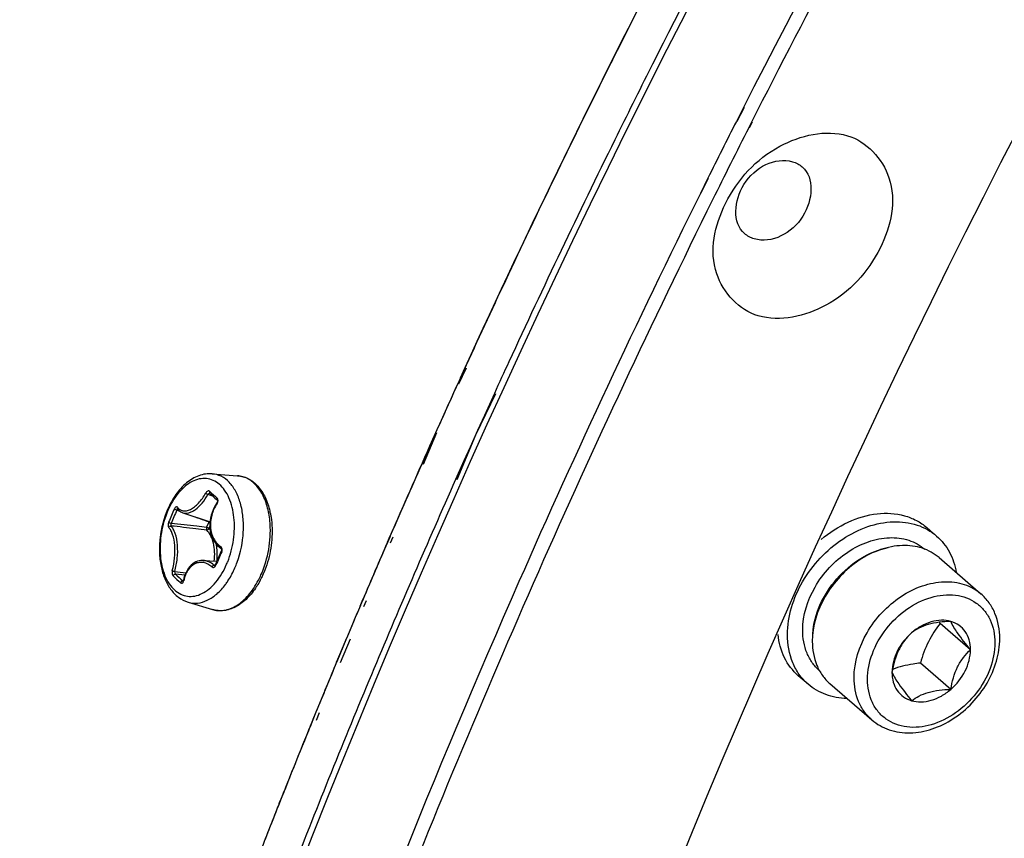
# Model space of a CAD drawing. Header units: millimetres. Extents: x 0 to 420, y 0 to 297.
# Tile 403 of 502: x 330.53 to 335.55, y 208.05 to 212.23. Entities that reach past the tile are written whole.
import ezdxf

# ---------------------------------------------------------------- set-up
doc = ezdxf.new("R2010")
doc.units = ezdxf.units.MM
doc.header["$LTSCALE"] = 23.1
doc.layers.get('0').update_dxf_attribs({"linetype": 'CONTINUOUS'})

msp = doc.modelspace()

# ---------------------------------------------------------------- linework, layer by layer
at = {"color": 7, "linetype": 'CONTINUOUS'}
for p, q in [((334.2226, 211.7789), (334.1865, 211.7077)), ((334.2256, 211.778), (334.1893, 211.7068)), ((334.2638, 211.7044), (334.2493, 211.6757)), ((334.2667, 211.7035), (334.2521, 211.6749)), ((334.0412, 211.4176), (334.0031, 211.3409)), ((334.042, 211.4174), (334.0031, 211.3409)), ((332.8028, 210.45), (332.7661, 210.3696)), ((332.7676, 210.3693), (332.8048, 210.4517)), ((332.8088, 210.4486), (332.7702, 210.3686)), ((332.7801, 210.4004), (332.8036, 210.452)), ((332.9588, 210.3187), (332.8566, 210.1073)), ((332.9528, 210.3201), (332.902, 210.2085)), ((332.902, 210.2085), (332.8669, 210.1311)), ((332.6572, 210.1191), (332.59, 209.9584)), ((332.6536, 210.12), (332.6227, 210.051)), ((332.6237, 210.0508), (332.6545, 210.1189)), ((332.8669, 210.1311), (332.829, 210.0469)), ((332.6344, 210.077), (332.5823, 209.96)), ((332.8566, 210.1073), (332.7616, 209.8801)), ((332.829, 210.0469), (332.7974, 209.9762)), ((332.7974, 209.9762), (332.7551, 209.8815)), ((331.5138, 209.9107), (331.644, 209.9009)), ((331.5026, 209.81), (331.5013, 209.8102)), ((331.5023, 209.8103), (331.5077, 209.8052)), ((331.5174, 209.7962), (331.4929, 209.8049)), ((331.5077, 209.8052), (331.5142, 209.7992)), ((331.5142, 209.7992), (331.5207, 209.7932)), ((331.5207, 209.7932), (331.5274, 209.7871)), ((331.5274, 209.7871), (331.5343, 209.781)), ((331.5384, 209.7627), (331.5313, 209.7515)), ((331.5343, 209.781), (331.5402, 209.7758)), ((331.5392, 209.7641), (331.5384, 209.7627)), ((331.5398, 209.7655), (331.5392, 209.7641)), ((331.5403, 209.767), (331.5398, 209.7655)), ((331.5402, 209.7757), (331.5403, 209.7755)), ((331.5403, 209.7755), (331.5405, 209.7751)), ((331.5407, 209.7685), (331.5403, 209.767)), ((331.5405, 209.7751), (331.5408, 209.7744)), ((331.541, 209.7699), (331.5407, 209.7685)), ((331.5408, 209.7744), (331.541, 209.7736)), ((331.541, 209.7736), (331.5411, 209.7725)), ((331.5411, 209.7713), (331.541, 209.7699)), ((331.5411, 209.7725), (331.5411, 209.7713)), ((331.3502, 209.7191), (331.3345, 209.7249)), ((331.3376, 209.7325), (331.3408, 209.7282)), ((331.3408, 209.7282), (331.3451, 209.7235)), ((331.3451, 209.7235), (331.3499, 209.7193)), ((331.3499, 209.7193), (331.355, 209.7159)), ((331.355, 209.7159), (331.3605, 209.7131)), ((331.3605, 209.7131), (331.3647, 209.7115)), ((331.3647, 209.7115), (331.5034, 209.666)), ((331.5135, 209.7129), (331.5094, 209.6994)), ((331.5186, 209.7261), (331.5135, 209.7129)), ((331.5245, 209.739), (331.5186, 209.7261)), ((331.5313, 209.7515), (331.5245, 209.739)), ((331.4859, 209.637), (331.4983, 209.6656)), ((331.4994, 209.6674), (331.4983, 209.6656)), ((331.5027, 209.6585), (331.5024, 209.645)), ((331.5039, 209.6721), (331.5027, 209.6585)), ((331.5062, 209.6858), (331.5039, 209.6721)), ((331.5094, 209.6994), (331.5062, 209.6858)), ((331.4978, 209.6313), (331.5026, 209.6421)), ((331.5024, 209.645), (331.5031, 209.6317)), ((331.5031, 209.6317), (331.5048, 209.6187)), ((331.5048, 209.6187), (331.5074, 209.6061)), ((335.2071, 209.5933), (335.1571, 209.6366)), ((331.5074, 209.6061), (331.511, 209.594)), ((331.511, 209.594), (331.5156, 209.5825)), ((331.5156, 209.5825), (331.521, 209.5716)), ((331.521, 209.5716), (331.5273, 209.5615)), ((331.5273, 209.5615), (331.5345, 209.5522)), ((332.4207, 209.5912), (332.4073, 209.5601)), ((332.4083, 209.5625), (332.4217, 209.5935)), ((332.4099, 209.5622), (332.4233, 209.5932)), ((332.4351, 209.5882), (332.4221, 209.5571)), ((331.5345, 209.5522), (331.5424, 209.5437)), ((331.5424, 209.5437), (331.551, 209.5362)), ((331.551, 209.5362), (331.5589, 209.5306)), ((331.5605, 209.5154), (331.5557, 209.5048)), ((331.5589, 209.5306), (331.559, 209.5305)), ((331.559, 209.5305), (331.5595, 209.5301)), ((331.5595, 209.5301), (331.56, 209.5295)), ((331.56, 209.5295), (331.5606, 209.5287)), ((331.561, 209.5166), (331.5605, 209.5154)), ((331.5606, 209.5287), (331.5611, 209.5276)), ((331.5615, 209.5182), (331.561, 209.5166)), ((331.5611, 209.5276), (331.5615, 209.5263)), ((331.5615, 209.5263), (331.5618, 209.5248)), ((331.5618, 209.5199), (331.5615, 209.5182)), ((331.5618, 209.5248), (331.562, 209.5232)), ((331.562, 209.5216), (331.5618, 209.5199)), ((331.562, 209.5232), (331.562, 209.5216)), ((331.4309, 209.461), (331.4228, 209.4566)), ((331.4393, 209.4644), (331.4309, 209.461)), ((331.4479, 209.4668), (331.4393, 209.4644)), ((331.4567, 209.4682), (331.4479, 209.4668)), ((331.4656, 209.4686), (331.4567, 209.4682)), ((331.4687, 209.4685), (331.4656, 209.4686)), ((331.4687, 209.4685), (331.5383, 209.4647)), ((331.5383, 209.4647), (331.5313, 209.4477)), ((331.5455, 209.4816), (331.5383, 209.4647)), ((331.5502, 209.4924), (331.5455, 209.4816)), ((331.5557, 209.5048), (331.5502, 209.4924)), ((331.6415, 209.4592), (331.6419, 209.4601)), ((335.2198, 209.4832), (335.433, 209.2985)), ((331.3827, 209.4112), (331.3778, 209.4008)), ((331.3882, 209.4209), (331.3827, 209.4112)), ((331.3942, 209.4298), (331.3882, 209.4209)), ((331.4007, 209.4378), (331.3942, 209.4298)), ((331.4077, 209.445), (331.4007, 209.4378)), ((331.4151, 209.4512), (331.4077, 209.445)), ((331.4228, 209.4566), (331.4151, 209.4512)), ((331.5294, 209.4446), (331.5232, 209.4447)), ((331.5275, 209.4432), (331.5273, 209.4432)), ((331.5278, 209.4433), (331.5275, 209.4432)), ((331.5282, 209.4435), (331.5278, 209.4433)), ((331.5288, 209.444), (331.5282, 209.4435)), ((331.5294, 209.4446), (331.5288, 209.444)), ((331.5301, 209.4455), (331.5294, 209.4446)), ((331.5307, 209.4465), (331.5301, 209.4455)), ((331.5313, 209.4477), (331.5307, 209.4465)), ((331.3749, 209.3932), (331.3271, 209.3989)), ((331.3663, 209.3646), (331.3648, 209.3646)), ((331.3648, 209.3646), (331.3659, 209.3638)), ((331.3655, 209.3632), (331.3654, 209.3631)), ((331.3658, 209.3635), (331.3655, 209.3632)), ((331.3661, 209.3642), (331.3658, 209.3635)), ((331.3666, 209.3651), (331.3661, 209.3642)), ((331.367, 209.3663), (331.3666, 209.3651)), ((331.3674, 209.3678), (331.367, 209.3663)), ((331.3699, 209.3781), (331.3674, 209.3678)), ((331.3735, 209.3897), (331.3699, 209.3781)), ((331.3778, 209.4008), (331.3735, 209.3897)), ((331.3912, 209.2561), (331.5162, 209.2181)), ((332.2686, 209.2359), (332.2831, 209.2703)), ((332.2703, 209.2392), (332.2837, 209.2702)), ((332.2993, 209.2636), (332.2863, 209.2325)), ((335.3798, 209.0133), (335.2248, 209.1475)), ((332.1513, 208.9527), (332.2011, 209.0733)), ((332.1649, 208.989), (332.2002, 209.0735)), ((332.217, 209.0667), (332.1665, 208.9462)), ((332.1484, 208.9495), (332.1663, 208.9923)), ((335.2798, 208.8112), (335.1248, 208.9455)), ((334.5524, 208.8374), (334.5024, 208.8807)), ((334.6633, 208.8406), (334.8765, 208.6559)), ((332.0435, 208.6951), (332.0276, 208.6561)), ((332.0603, 208.6922), (332.044, 208.6533)), ((331.8561, 208.2295), (331.86, 208.2393)), ((331.8576, 208.2292), (331.8615, 208.2391))]:
    msp.add_line(p, q, dxfattribs=at)
for centre, radius, start, end in [((379.748, 188.6179), 51.0783, 144.58554, 153.03536), ((378.921, 189.0863), 50.0584, 148.70402, 153.13859), ((378.1152, 189.6489), 49.6691, 150.81894, 153.11874), ((377.5505, 189.9932), 49.2024, 152.64433, 153.34121), ((377.4051, 190.0665), 49.0395, 153.34152, 153.47747), ((377.6287, 189.8996), 49.1219, 153.12297, 153.28104), ((377.5135, 189.9574), 48.993, 153.2809, 153.76624), ((377.3516, 190.0932), 48.9797, 153.47746, 153.63587), ((377.0576, 190.2376), 48.6522, 153.63449, 155.00268), ((377.9853, 189.5747), 49.0735, 153.19101, 153.56979), ((377.9708, 189.5805), 48.9875, 153.18964, 153.66997), ((377.1322, 190.1439), 48.5685, 153.76473, 155.24379), ((376.9614, 190.0703), 47.8655, 153.65952, 158.67442), ((376.7093, 190.4012), 48.2673, 155.00405, 155.3066), ((376.6093, 190.4473), 48.1572, 155.30666, 155.45785), ((376.7729, 190.3112), 48.1722, 155.24548, 155.45783), ((376.4217, 190.5325), 47.9513, 155.56291, 155.89113), ((376.4885, 190.5023), 48.0246, 155.56313, 155.73635), ((376.4133, 190.5362), 47.942, 155.73635, 155.89007), ((376.1614, 190.6485), 47.6663, 155.98039, 156.58106), ((376.1625, 190.6475), 47.6677, 156.09952, 156.58354), ((376.1524, 190.5878), 47.4928, 156.03088, 157.2991), ((332.611, 210.9993), 1.6181, 226.739, 228.5573), ((332.5221, 209.1721), 1.3243, 154.9974, 156.6003), ((332.5248, 209.1698), 1.3134, 154.9967, 156.5997), ((331.3936, 209.6322), 0.4165, 10.716, 11.7383), ((331.4169, 209.6298), 0.402, 11.7036, 13.0178), ((331.4085, 209.628), 0.4106, 11.2904, 11.7068), ((332.5035, 209.1801), 1.3041, 156.5994, 158.2188), ((332.5065, 209.1778), 1.2934, 156.6001, 158.2196), ((329.9202, 196.7503), 12.9815, 83.29431, 83.87466), ((335.7544, 221.6799), 12.7459, 250.15639, 250.27288), ((336.057, 222.5244), 13.6429, 250.27385, 250.4795), ((329.9582, 196.7777), 12.9369, 83.46335, 84.02908), ((329.6874, 194.3921), 15.3378, 83.26275, 83.47295), ((329.6393, 194.3349), 15.4131, 83.11884, 83.30553), ((331.4211, 209.557), 0.1068, 39.0072, 44.0603), ((375.9277, 190.7492), 47.4117, 156.62441, 157.00978), ((375.9135, 190.7559), 47.3961, 156.62195, 157.00628), ((332.9936, 208.8526), 1.5752, 155.2506, 156.5992), ((332.9651, 208.8649), 1.5442, 156.6002, 157.9668), ((331.1742, 209.6285), 0.451, 336.6062, 338.303), ((331.1694, 209.6303), 0.5022, 336.6183, 340.0878), ((334.2987, 233.032), 23.8055, 262.82001, 262.95797), ((332.04, 210.1466), 1.0477, 226.2532, 229.0616), ((332.052, 210.1564), 1.0485, 226.2608, 229.0437), ((331.3424, 209.371), 0.0272, 342.1888, 347.7646), ((331.3054, 209.5996), 0.5013, 335.1324, 336.6049), ((331.3163, 209.5999), 0.5003, 336.6023, 337.0579), ((331.2907, 209.5626), 0.3629, 323.3343, 324.3278), ((331.5535, 209.3409), 0.1284, 253.1, 258.613), ((375.753, 190.8233), 47.222, 157.05082, 157.26899), ((375.7491, 190.8257), 47.2175, 157.04719, 157.26545), ((337.9821, 211.2702), 3.4798, 217.4698, 217.5899), ((375.4769, 190.8702), 46.7607, 157.29883, 158.62089), ((375.5084, 190.926), 46.9568, 157.42415, 157.85804), ((375.5245, 190.9186), 46.9744, 157.42788, 157.76357), ((375.2523, 191.0295), 46.6805, 157.8148, 158.3819), ((375.2703, 191.0228), 46.6997, 157.85798, 158.36673), ((375.0593, 191.1066), 46.4727, 158.37992, 158.6978), ((375.0275, 191.1188), 46.4386, 158.38218, 158.62268)]:
    msp.add_arc(centre, radius, start, end, dxfattribs=at)
for points, knots in [([(330.5331, 203.6439), (330.9158, 205.0107), (332.7603, 210.5366), (335.6453, 215.7009), (338.254, 219.2455)], [0, 0, 0, 0, 0.243865, 1, 1, 1, 1]), ([(332.8036, 210.452), (333.1312, 211.1693), (334.526, 214.035), (336.1979, 216.7649), (337.5881, 218.7188)], [0, 0, 0, 0, 0.24747, 1, 1, 1, 1]), ([(332.3088, 203.3071), (332.6756, 204.6134), (334.4421, 209.8941), (337.2002, 214.8297), (339.6931, 218.2181)], [0, 0, 0, 0, 0.243886, 1, 1, 1, 1]), ([(334.298, 210.7163), (334.2014, 210.7442), (334.0214, 210.9401), (334.1096, 211.3218), (334.367, 211.604), (334.6409, 211.6674), (334.7527, 211.6351)], [0, 0, 0, 0, 0.213494, 0.468879, 0.75293, 1, 1, 1, 1]), ([(334.7527, 211.6351), (334.8493, 211.6072), (335.0293, 211.4113), (334.9412, 211.0296), (334.6838, 210.7474), (334.4099, 210.684), (334.298, 210.7163)], [0, 0, 0, 0, 0.213494, 0.468879, 0.75293, 1, 1, 1, 1]), ([(334.2281, 211.1355), (334.1649, 211.1902), (334.1846, 211.4284), (334.3852, 211.5278), (334.4728, 211.5025)], [0, 0, 0, 0, 0.478313, 1, 1, 1, 1]), ([(334.5227, 211.4757), (334.5859, 211.421), (334.5661, 211.1828), (334.3655, 211.0834), (334.2779, 211.1087)], [0, 0, 0, 0, 0.478313, 1, 1, 1, 1]), ([(334.0031, 211.3409), (333.68, 210.688), (332.4653, 208.0893), (331.485, 205.3798), (330.9081, 203.3191)], [0, 0, 0, 0, 0.253966, 1, 1, 1, 1]), ([(331.5138, 209.9107), (331.5025, 209.9116), (331.4794, 209.9107), (331.4335, 209.8987), (331.3791, 209.8652), (331.3255, 209.8046), (331.2985, 209.7551), (331.2869, 209.7284)], [0, 0, 0, 0, 0.110023, 0.222174, 0.457864, 0.717042, 1, 1, 1, 1]), ([(331.6419, 209.4601), (331.6596, 209.5093), (331.6753, 209.5869), (331.6736, 209.6887), (331.661, 209.7588), (331.6377, 209.8195), (331.6046, 209.8676), (331.5626, 209.9003), (331.5298, 209.9095), (331.5138, 209.9107)], [0, 0, 0, 0, 0.298342, 0.443515, 0.579309, 0.702355, 0.811478, 0.908726, 1, 1, 1, 1]), ([(331.5933, 209.4618), (331.6076, 209.4978), (331.6272, 209.5731), (331.6304, 209.6849), (331.6104, 209.7714), (331.5801, 209.8266), (331.5528, 209.8577), (331.5206, 209.8787), (331.4848, 209.8883), (331.4474, 209.8859), (331.4101, 209.8719), (331.3743, 209.8474), (331.3284, 209.8004), (331.3024, 209.7552), (331.2883, 209.7227)], [0, 0, 0, 0, 0.152525, 0.302373, 0.43648, 0.495343, 0.548595, 0.597448, 0.644182, 0.691699, 0.742661, 0.798803, 0.86076, 1, 1, 1, 1]), ([(331.644, 209.9009), (331.6633, 209.8995), (331.7027, 209.8879), (331.7515, 209.8476), (331.788, 209.7898), (331.803, 209.7446), (331.8086, 209.7204)], [0, 0, 0, 0, 0.222584, 0.456497, 0.713943, 1, 1, 1, 1]), ([(331.8014, 209.7169), (331.7962, 209.742), (331.7821, 209.7884), (331.747, 209.8474), (331.7069, 209.882), (331.6714, 209.8969), (331.6532, 209.9002), (331.644, 209.9009)], [0, 0, 0, 0, 0.296334, 0.557423, 0.7866, 0.894045, 1, 1, 1, 1]), ([(331.3375, 209.7408), (331.3407, 209.736), (331.3488, 209.7275), (331.3654, 209.7209), (331.3844, 209.7216), (331.4045, 209.7291), (331.4251, 209.7426), (331.4533, 209.7688), (331.4709, 209.7937), (331.4813, 209.8119)], [0, 0, 0, 0, 0.092411, 0.18108, 0.27711, 0.388683, 0.518929, 0.666907, 1, 1, 1, 1]), ([(331.5021, 209.8209), (331.5009, 209.8221), (331.4973, 209.8237), (331.4913, 209.8223), (331.4857, 209.8182), (331.4827, 209.8142), (331.4813, 209.8119)], [0, 0, 0, 0, 0.199712, 0.422227, 0.691831, 1, 1, 1, 1]), ([(331.4813, 209.8119), (331.483, 209.8106), (331.4868, 209.8081), (331.4907, 209.806), (331.4929, 209.8049)], [0, 0, 0, 0, 0.46912, 1, 1, 1, 1]), ([(331.5013, 209.8102), (331.5006, 209.8102), (331.4972, 209.8097), (331.4944, 209.8071), (331.4929, 209.8049)], [0, 0, 0, 0, 0.220351, 1, 1, 1, 1]), ([(331.5021, 209.8209), (331.501, 209.8192), (331.4996, 209.8154), (331.501, 209.8114), (331.5023, 209.8103)], [0, 0, 0, 0, 0.541581, 1, 1, 1, 1]), ([(331.3647, 209.7115), (331.3693, 209.71), (331.3796, 209.7085), (331.3958, 209.7109), (331.4127, 209.7177), (331.4368, 209.733), (331.4655, 209.7617), (331.4842, 209.7895), (331.4929, 209.8049)], [0, 0, 0, 0, 0.086222, 0.180732, 0.287345, 0.407569, 0.68568, 1, 1, 1, 1]), ([(331.5394, 209.759), (331.5272, 209.7409), (331.5089, 209.7008), (331.502, 209.6372), (331.5153, 209.5872), (331.5368, 209.5564), (331.5505, 209.5447), (331.5578, 209.54)], [0, 0, 0, 0, 0.270827, 0.536532, 0.780052, 0.892534, 1, 1, 1, 1]), ([(331.5394, 209.759), (331.5389, 209.7595), (331.5382, 209.7602), (331.5376, 209.7614), (331.5378, 209.7617)], [0, 0, 0, 0, 0.675936, 1, 1, 1, 1]), ([(331.5401, 209.7863), (331.539, 209.7846), (331.5375, 209.7809), (331.5389, 209.7769), (331.5402, 209.7758)], [0, 0, 0, 0, 0.550907, 1, 1, 1, 1]), ([(331.5394, 209.759), (331.5409, 209.7612), (331.5433, 209.7662), (331.5452, 209.7756), (331.5433, 209.7835), (331.5401, 209.7863)], [0, 0, 0, 0, 0.282634, 0.557112, 1, 1, 1, 1]), ([(331.2869, 209.7284), (331.2672, 209.6828), (331.248, 209.6095), (331.2437, 209.5113), (331.2514, 209.4408), (331.27, 209.3767), (331.2995, 209.3218), (331.3398, 209.2791), (331.3738, 209.2614), (331.3912, 209.2561)], [0, 0, 0, 0, 0.278847, 0.417676, 0.550633, 0.675047, 0.790134, 0.897383, 1, 1, 1, 1]), ([(331.2883, 209.7227), (331.2728, 209.6867), (331.251, 209.6108), (331.2452, 209.497), (331.2635, 209.4079), (331.2931, 209.3503), (331.3202, 209.3177), (331.3523, 209.2951), (331.3884, 209.2842), (331.4264, 209.2857), (331.4643, 209.2991), (331.5007, 209.3234), (331.5474, 209.3708), (331.5739, 209.4165), (331.5881, 209.4495)], [0, 0, 0, 0, 0.151509, 0.3018, 0.437175, 0.496697, 0.550461, 0.599573, 0.646262, 0.69348, 0.744012, 0.799712, 0.86129, 1, 1, 1, 1]), ([(331.3375, 209.7408), (331.3367, 209.7419), (331.3342, 209.7438), (331.3293, 209.7422), (331.3252, 209.738), (331.3229, 209.7341), (331.3219, 209.7319)], [0, 0, 0, 0, 0.184796, 0.381563, 0.654598, 1, 1, 1, 1]), ([(331.3219, 209.7319), (331.3232, 209.7302), (331.3275, 209.7276), (331.3319, 209.7256), (331.3345, 209.7249)], [0, 0, 0, 0, 0.448191, 1, 1, 1, 1]), ([(331.3389, 209.7308), (331.3379, 209.7305), (331.3361, 209.7285), (331.335, 209.7263), (331.3345, 209.7249)], [0, 0, 0, 0, 0.395526, 1, 1, 1, 1]), ([(331.3375, 209.7408), (331.3368, 209.7395), (331.336, 209.7366), (331.3368, 209.7336), (331.3376, 209.7325)], [0, 0, 0, 0, 0.520455, 1, 1, 1, 1]), ([(331.8099, 209.6539), (331.8095, 209.6586), (331.8081, 209.6773), (331.8055, 209.6959), (331.8029, 209.7096)], [0, 0, 0, 0, 0.25488, 1, 1, 1, 1]), ([(331.8112, 209.7084), (331.8124, 209.7024), (331.8168, 209.6775), (331.819, 209.6522), (331.8196, 209.6331)], [0, 0, 0, 0, 0.244014, 1, 1, 1, 1]), ([(334.6182, 209.5754), (334.6601, 209.611), (334.7503, 209.6698), (334.8983, 209.7147), (335.0208, 209.7083), (335.1048, 209.6753), (335.1409, 209.6507), (335.1571, 209.6366)], [0, 0, 0, 0, 0.281137, 0.542134, 0.778903, 0.890644, 1, 1, 1, 1]), ([(331.2925, 209.6641), (331.2905, 209.6591), (331.289, 209.6513), (331.2898, 209.6421), (331.2914, 209.6382), (331.2926, 209.637)], [0, 0, 0, 0, 0.576319, 0.820064, 1, 1, 1, 1]), ([(331.2925, 209.6641), (331.2931, 209.6633), (331.2948, 209.6619), (331.299, 209.6595), (331.3028, 209.6582), (331.3054, 209.6577)], [0, 0, 0, 0, 0.190811, 0.447527, 1, 1, 1, 1]), ([(331.3054, 209.6577), (331.3042, 209.6553), (331.3031, 209.6515), (331.3029, 209.647), (331.3035, 209.645), (331.304, 209.6444)], [0, 0, 0, 0, 0.589173, 0.829884, 1, 1, 1, 1]), ([(331.5032, 209.664), (331.5028, 209.6642), (331.5012, 209.6648), (331.4995, 209.6653), (331.4983, 209.6656)], [0, 0, 0, 0, 0.262714, 1, 1, 1, 1]), ([(334.4468, 209.0904), (334.4468, 209.1838), (334.4933, 209.3287), (334.6097, 209.4841), (334.7234, 209.5811), (334.8512, 209.6458), (334.9829, 209.6726), (335.1073, 209.6576), (335.1783, 209.6183), (335.2071, 209.5933)], [0, 0, 0, 0, 0.256473, 0.394543, 0.531644, 0.662632, 0.784011, 0.89531, 1, 1, 1, 1]), ([(331.2926, 209.637), (331.2934, 209.6393), (331.2966, 209.6434), (331.3016, 209.6448), (331.304, 209.6444)], [0, 0, 0, 0, 0.510268, 1, 1, 1, 1]), ([(331.311, 209.4181), (331.3169, 209.4384), (331.3246, 209.4808), (331.3256, 209.5427), (331.3175, 209.5907), (331.3049, 209.621), (331.2969, 209.6326), (331.2926, 209.637)], [0, 0, 0, 0, 0.280263, 0.566874, 0.816509, 0.917317, 1, 1, 1, 1]), ([(331.3234, 209.4131), (331.3299, 209.4345), (331.3384, 209.4793), (331.3396, 209.5447), (331.3309, 209.5954), (331.3173, 209.6275), (331.3087, 209.6397), (331.304, 209.6444)], [0, 0, 0, 0, 0.280004, 0.565937, 0.815354, 0.916525, 1, 1, 1, 1]), ([(331.4859, 209.637), (331.4852, 209.6347), (331.4846, 209.6303), (331.4855, 209.6255), (331.4868, 209.624)], [0, 0, 0, 0, 0.55326, 1, 1, 1, 1]), ([(331.4978, 209.6313), (331.4963, 209.6327), (331.4924, 209.6349), (331.4882, 209.6365), (331.4859, 209.637)], [0, 0, 0, 0, 0.472736, 1, 1, 1, 1]), ([(331.4978, 209.6313), (331.4973, 209.6302), (331.4949, 209.6264), (331.4901, 209.6238), (331.4868, 209.624)], [0, 0, 0, 0, 0.263212, 1, 1, 1, 1]), ([(331.5252, 209.4654), (331.527, 209.4812), (331.5282, 209.5121), (331.521, 209.5672), (331.5042, 209.6061), (331.4868, 209.624)], [0, 0, 0, 0, 0.284256, 0.551421, 1, 1, 1, 1]), ([(331.7656, 209.4005), (331.7827, 209.4402), (331.8072, 209.5239), (331.8126, 209.6109), (331.8099, 209.6539)], [0, 0, 0, 0, 0.501182, 1, 1, 1, 1]), ([(331.8196, 209.6331), (331.8208, 209.5942), (331.8144, 209.516), (331.7922, 209.4408), (331.777, 209.4049)], [0, 0, 0, 0, 0.499945, 1, 1, 1, 1]), ([(334.5247, 209.1129), (334.5247, 209.1893), (334.5627, 209.3079), (334.6578, 209.4352), (334.7508, 209.5147), (334.8553, 209.5679), (334.963, 209.5902), (335.065, 209.5784), (335.1233, 209.5466), (335.147, 209.5263)], [0, 0, 0, 0, 0.256356, 0.394367, 0.531444, 0.662461, 0.783913, 0.895292, 1, 1, 1, 1]), ([(335.2071, 209.5933), (335.2334, 209.5705), (335.2789, 209.513), (335.3012, 209.4436), (335.3073, 209.4074)], [0, 0, 0, 0, 0.486901, 1, 1, 1, 1]), ([(331.5384, 209.4648), (331.5392, 209.4722), (331.5415, 209.5009), (331.5398, 209.5299), (331.5357, 209.5509)], [0, 0, 0, 0, 0.258888, 1, 1, 1, 1]), ([(331.5578, 209.54), (331.557, 209.5383), (331.5561, 209.5349), (331.5577, 209.5314), (331.5589, 209.5306)], [0, 0, 0, 0, 0.570385, 1, 1, 1, 1]), ([(331.5631, 209.512), (331.5654, 209.5169), (331.5669, 209.5274), (331.5617, 209.5375), (331.5578, 209.54)], [0, 0, 0, 0, 0.534595, 1, 1, 1, 1]), ([(331.5631, 209.512), (331.5623, 209.5126), (331.5613, 209.5134), (331.5603, 209.515), (331.5605, 209.5154)], [0, 0, 0, 0, 0.661569, 1, 1, 1, 1]), ([(335.2198, 209.4832), (335.1953, 209.5044), (335.1349, 209.5378), (335.0292, 209.5505), (334.9173, 209.5278), (334.8086, 209.4727), (334.712, 209.3903), (334.613, 209.2582), (334.5735, 209.135), (334.5735, 209.0556)], [0, 0, 0, 0, 0.10469, 0.215989, 0.337368, 0.468357, 0.605457, 0.743527, 1, 1, 1, 1]), ([(334.5756, 209.0949), (334.579, 209.1448), (334.6067, 209.2469), (334.6931, 209.3802), (334.8135, 209.4836), (334.9109, 209.5246), (334.9597, 209.5345)], [0, 0, 0, 0, 0.242198, 0.500473, 0.758486, 1, 1, 1, 1]), ([(331.5129, 209.4363), (331.5006, 209.4466), (331.4788, 209.4587), (331.4474, 209.4595), (331.4173, 209.45), (331.3928, 209.4253), (331.3767, 209.3936), (331.3711, 209.375), (331.369, 209.3652)], [0, 0, 0, 0, 0.24179, 0.353138, 0.464814, 0.709082, 0.849157, 1, 1, 1, 1]), ([(331.5232, 209.4447), (331.5152, 209.4515), (331.4982, 209.4628), (331.4783, 209.4679), (331.4687, 209.4685)], [0, 0, 0, 0, 0.522575, 1, 1, 1, 1]), ([(331.311, 209.4181), (331.3095, 209.413), (331.3091, 209.4048), (331.3117, 209.3952), (331.3141, 209.3912), (331.3156, 209.3898)], [0, 0, 0, 0, 0.540185, 0.793916, 1, 1, 1, 1]), ([(331.311, 209.4181), (331.3124, 209.4165), (331.3165, 209.4143), (331.321, 209.4132), (331.3234, 209.4131)], [0, 0, 0, 0, 0.464647, 1, 1, 1, 1]), ([(331.3234, 209.4131), (331.3228, 209.4105), (331.3231, 209.4054), (331.3253, 209.4004), (331.3271, 209.3989)], [0, 0, 0, 0, 0.53107, 1, 1, 1, 1]), ([(331.5129, 209.4363), (331.5139, 209.4385), (331.5167, 209.4422), (331.521, 209.4445), (331.5232, 209.4447)], [0, 0, 0, 0, 0.535491, 1, 1, 1, 1]), ([(331.5129, 209.4363), (331.5145, 209.4349), (331.5183, 209.4329), (331.5248, 209.4336), (331.5304, 209.4378), (331.5328, 209.4419), (331.5338, 209.4442)], [0, 0, 0, 0, 0.236438, 0.464953, 0.715483, 1, 1, 1, 1]), ([(331.5338, 209.4442), (331.533, 209.4448), (331.5318, 209.4456), (331.5311, 209.4472), (331.5313, 209.4477)], [0, 0, 0, 0, 0.641948, 1, 1, 1, 1]), ([(331.5856, 209.351), (331.5899, 209.357), (331.6069, 209.3824), (331.6211, 209.4097), (331.6303, 209.431)], [0, 0, 0, 0, 0.241013, 1, 1, 1, 1]), ([(331.3156, 209.3898), (331.3162, 209.3924), (331.3193, 209.397), (331.3246, 209.3991), (331.3271, 209.3989)], [0, 0, 0, 0, 0.514742, 1, 1, 1, 1]), ([(331.3535, 209.3552), (331.3541, 209.3578), (331.3571, 209.3624), (331.3623, 209.3647), (331.3648, 209.3646)], [0, 0, 0, 0, 0.520267, 1, 1, 1, 1]), ([(331.3535, 209.3552), (331.3547, 209.3542), (331.3575, 209.3526), (331.3624, 209.3534), (331.3661, 209.3572), (331.3677, 209.3607), (331.3683, 209.3626)], [0, 0, 0, 0, 0.231321, 0.444189, 0.692846, 1, 1, 1, 1]), ([(331.369, 209.3652), (331.3687, 209.3654), (331.368, 209.366), (331.3672, 209.3671), (331.3674, 209.3678)], [0, 0, 0, 0, 0.333195, 1, 1, 1, 1]), ([(331.5282, 209.2151), (331.5384, 209.2131), (331.5598, 209.2115), (331.6043, 209.2188), (331.6603, 209.2491), (331.7175, 209.3094), (331.7472, 209.3605), (331.7603, 209.3888)], [0, 0, 0, 0, 0.100653, 0.204739, 0.433329, 0.699241, 1, 1, 1, 1]), ([(331.7755, 209.4013), (331.7726, 209.3946), (331.7608, 209.3689), (331.7467, 209.3443), (331.7349, 209.3269)], [0, 0, 0, 0, 0.256754, 1, 1, 1, 1]), ([(334.7867, 208.871), (334.7867, 208.9504), (334.8263, 209.0735), (334.9253, 209.2057), (335.0219, 209.2881), (335.1305, 209.3431), (335.2424, 209.3658), (335.3482, 209.3531), (335.4085, 209.3197), (335.433, 209.2985)], [0, 0, 0, 0, 0.256473, 0.394543, 0.531643, 0.662632, 0.784011, 0.89531, 1, 1, 1, 1]), ([(331.3912, 209.2561), (331.4067, 209.2514), (331.441, 209.2482), (331.4924, 209.2639), (331.5411, 209.2974), (331.5688, 209.3284), (331.5818, 209.3459)], [0, 0, 0, 0, 0.21654, 0.447542, 0.707131, 1, 1, 1, 1]), ([(331.7349, 209.3269), (331.721, 209.3064), (331.6906, 209.2697), (331.6357, 209.229), (331.5756, 209.2091), (331.5347, 209.2125), (331.5162, 209.2181)], [0, 0, 0, 0, 0.286057, 0.543503, 0.777417, 1, 1, 1, 1]), ([(334.855, 208.8618), (334.855, 208.9064), (334.8741, 208.9993), (334.945, 209.1237), (335.0493, 209.2241), (335.1728, 209.2866), (335.2824, 209.2989), (335.3604, 209.2802), (335.4107, 209.2536), (335.4519, 209.2152), (335.4932, 209.1494), (335.5045, 209.0892), (335.5045, 209.0493)], [0, 0, 0, 0, 0.129668, 0.269359, 0.410763, 0.544839, 0.665836, 0.721902, 0.775957, 0.829435, 0.883905, 1, 1, 1, 1]), ([(335.5295, 209.071), (335.5295, 209.1142), (335.518, 209.1796), (335.4767, 209.2541), (335.4485, 209.285), (335.433, 209.2985)], [0, 0, 0, 0, 0.511244, 0.757317, 1, 1, 1, 1]), ([(335.2798, 209.1576), (335.2642, 209.1621), (335.2301, 209.1661), (335.1779, 209.1573), (335.1262, 209.1351), (335.0946, 209.1128), (335.0798, 209.0999)], [0, 0, 0, 0, 0.224948, 0.467386, 0.727185, 1, 1, 1, 1]), ([(335.2798, 209.1576), (335.2599, 209.157), (335.221, 209.1546), (335.1659, 209.1444), (335.1183, 209.126), (335.0915, 209.1088), (335.0798, 209.0999)], [0, 0, 0, 0, 0.28232, 0.551495, 0.791281, 1, 1, 1, 1]), ([(335.3798, 209.0133), (335.3571, 209.0412), (335.3207, 209.0871), (335.2891, 209.1369), (335.2798, 209.1576)], [0, 0, 0, 0, 0.612491, 1, 1, 1, 1]), ([(335.3798, 209.0133), (335.3798, 209.0301), (335.3757, 209.0627), (335.3555, 209.1066), (335.3226, 209.1402), (335.2945, 209.1534), (335.2798, 209.1576)], [0, 0, 0, 0, 0.266795, 0.515912, 0.756237, 1, 1, 1, 1]), ([(334.61, 208.9066), (334.5964, 208.9186), (334.5716, 208.9463), (334.5348, 209.0139), (334.5247, 209.0733), (334.5247, 209.1129)], [0, 0, 0, 0, 0.237987, 0.481694, 1, 1, 1, 1]), ([(335.2248, 209.1475), (335.2023, 209.1184), (335.161, 209.0544), (335.1355, 208.9827), (335.1248, 208.9455)], [0, 0, 0, 0, 0.486957, 1, 1, 1, 1]), ([(334.5024, 208.8807), (334.4732, 208.906), (334.4237, 208.9717), (334.403, 209.0507), (334.3989, 209.0916)], [0, 0, 0, 0, 0.48434, 1, 1, 1, 1]), ([(334.5524, 208.8374), (334.5356, 208.852), (334.5048, 208.8859), (334.4592, 208.9687), (334.4468, 209.0417), (334.4468, 209.0904)], [0, 0, 0, 0, 0.238021, 0.481682, 1, 1, 1, 1]), ([(334.5735, 209.0556), (334.5735, 209.0143), (334.5841, 208.9522), (334.6228, 208.8819), (334.6489, 208.8531), (334.6633, 208.8406)], [0, 0, 0, 0, 0.518318, 0.761979, 1, 1, 1, 1]), ([(334.8765, 208.6559), (334.9025, 208.6334), (334.9655, 208.598), (335.0746, 208.5834), (335.1881, 208.6049), (335.2966, 208.6586), (335.3923, 208.739), (335.4679, 208.8396), (335.5171, 208.9521), (335.5295, 209.0321), (335.5295, 209.071)], [0, 0, 0, 0, 0.110355, 0.224909, 0.346504, 0.475444, 0.609358, 0.744151, 0.875428, 1, 1, 1, 1]), ([(335.0798, 209.0999), (335.0671, 209.0877), (335.0423, 209.0605), (335.0015, 208.9953), (334.9864, 208.9371), (334.9798, 208.8978)], [0, 0, 0, 0, 0.230581, 0.47882, 1, 1, 1, 1]), ([(335.0798, 209.0999), (335.0497, 209.0738), (335.0009, 209.0119), (334.9798, 208.9348), (334.9798, 208.8978)], [0, 0, 0, 0, 0.51821, 1, 1, 1, 1]), ([(335.5045, 209.0493), (335.5045, 209.0047), (335.4855, 208.9118), (335.4146, 208.7875), (335.3103, 208.6871), (335.1867, 208.6245), (335.0771, 208.6123), (334.9992, 208.631), (334.9489, 208.6575), (334.9076, 208.6959), (334.8663, 208.7618), (334.855, 208.8219), (334.855, 208.8618)], [0, 0, 0, 0, 0.129668, 0.269359, 0.410763, 0.544839, 0.665836, 0.721902, 0.775957, 0.829435, 0.883905, 1, 1, 1, 1]), ([(335.2798, 208.8112), (335.2864, 208.8505), (335.3015, 208.9087), (335.3423, 208.9739), (335.3671, 209.0011), (335.3798, 209.0133)], [0, 0, 0, 0, 0.52118, 0.769419, 1, 1, 1, 1]), ([(335.2798, 208.8112), (335.3099, 208.8373), (335.3586, 208.8993), (335.3798, 208.9763), (335.3798, 209.0133)], [0, 0, 0, 0, 0.51821, 1, 1, 1, 1]), ([(335.1248, 208.9455), (335.1122, 208.9439), (335.064, 208.9371), (335.0162, 208.9258), (334.9825, 208.9134)], [0, 0, 0, 0, 0.261215, 1, 1, 1, 1]), ([(334.8765, 208.6559), (334.8622, 208.6684), (334.8361, 208.6972), (334.7973, 208.7676), (334.7867, 208.8296), (334.7867, 208.871)], [0, 0, 0, 0, 0.238021, 0.481682, 1, 1, 1, 1]), ([(334.9798, 208.8978), (334.9891, 208.8771), (335.0207, 208.8273), (335.0571, 208.7814), (335.0798, 208.7535)], [0, 0, 0, 0, 0.387509, 1, 1, 1, 1]), ([(334.9798, 208.8978), (334.9798, 208.8811), (334.9839, 208.8484), (335.004, 208.8045), (335.0369, 208.771), (335.0651, 208.7577), (335.0798, 208.7535)], [0, 0, 0, 0, 0.266795, 0.515912, 0.756237, 1, 1, 1, 1]), ([(334.7506, 208.7648), (334.714, 208.7657), (334.6421, 208.7779), (334.5787, 208.8146), (334.5524, 208.8374)], [0, 0, 0, 0, 0.51308, 1, 1, 1, 1]), ([(335.0798, 208.7535), (335.0953, 208.749), (335.1294, 208.7451), (335.1816, 208.7538), (335.2334, 208.776), (335.2649, 208.7984), (335.2798, 208.8112)], [0, 0, 0, 0, 0.224948, 0.467386, 0.727185, 1, 1, 1, 1]), ([(335.0798, 208.7535), (335.0915, 208.7624), (335.1183, 208.7795), (335.1659, 208.798), (335.221, 208.8082), (335.2599, 208.8106), (335.2798, 208.8112)], [0, 0, 0, 0, 0.208719, 0.448505, 0.71768, 1, 1, 1, 1])]:
    msp.add_open_spline(points, degree=3, knots=knots, dxfattribs=at)
for points in [[(334.4728, 211.5025), (334.4909, 211.4972), (334.5084, 211.488), (334.5227, 211.4757)], [(334.2779, 211.1087), (334.2598, 211.114), (334.2423, 211.1232), (334.2281, 211.1355)], [(331.5232, 209.4447), (331.5243, 209.4438), (331.5258, 209.4432), (331.5273, 209.4432)]]:
    msp.add_open_spline(points, degree=3, dxfattribs=at)

doc.saveas('drawing.dxf')
